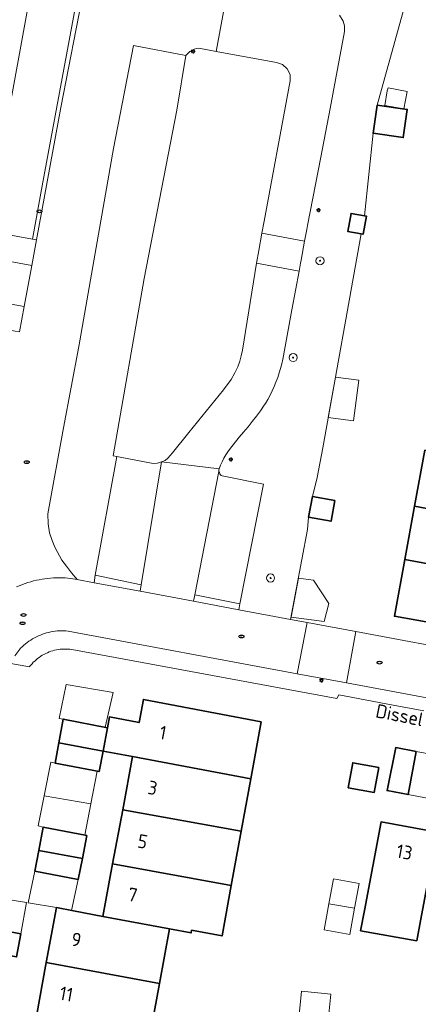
# Model space of a CAD drawing. Header units: metres. Extents: x 152610 to 160096, y 456114 to 462495.
# Tile 356 of 656: x 157399 to 157439, y 460088 to 460185. Entities that reach past the tile are written whole.
import ezdxf
from ezdxf.enums import TextEntityAlignment as Align

# ---------------------------------------------------------------- set-up
doc = ezdxf.new("R2010")
doc.units = ezdxf.units.M
doc.header["$LTSCALE"] = 0.5
doc.layers.get('0').update_dxf_attribs({"linetype": 'CONTINUOUS'})
for name, color, linetype, lineweight in [('B-PV-GR-BEPLANTING_CULTUUR_BOSPLANTSOEN-GV', 251, 'CONTINUOUS', 18), ('B-PV-GR-BEPLANTING_CULTUUR_VASTE PLANTENVAK-GV', 251, 'CONTINUOUS', 18), ('B-PV-GR-BOOM-S', 251, 'CONTINUOUS', 25), ('B-PV-IE-MEUBILAIR-S', 251, 'CONTINUOUS', 25), ('B-PV-OG-BEBOUWING-GV', 6, 'CONTINUOUS', 35), ('B-PV-OG-BEBOUWING-T18', 1, 'CONTINUOUS', 18), ('B-PV-OG-BEBOUWING_OVERBOUWING-GV', 251, 'CONTINUOUS', 18), ('B-PV-OG-BEBOUWING_SCHUUR-GV', 251, 'CONTINUOUS', 18), ('B-PV-OG-TOPOGRAFIE-T18', 1, 'CONTINUOUS', 18), ('B-PV-VH-GESLOTENVERHARDING_ASFALT-GV', 251, 'CONTINUOUS', 18), ('B-PV-VH-ONVERHARD-GV', 251, 'CONTINUOUS', 18), ('B-PV-VH-OPENVERHARDING_BETONSTRAATSTEEN-GV', 251, 'CONTINUOUS', 18), ('B-PV-VH-OPENVERHARDING_STRAATBAKSTEEN-GV', 251, 'CONTINUOUS', 18), ('B-PV-VH-OPENVERHARDING_TEGEL-GV', 251, 'CONTINUOUS', 18)]:
    doc.layers.add(name, color=color, linetype=linetype, lineweight=lineweight)
doc.styles.add('NLCS-ISO', font='NLCS-ISO.ttf')
doc.styles.add('NLCS-ISO-M750-T18', font='NLCS-ISO.ttf', dxfattribs={"height": 1.35})

# ---------------------------------------------------------------- blocks, each defined once
blk = doc.blocks.new('SIE-MEUBILAIR_PAAL_LICHTMAST-SO')
for points in [[(-0.62, 0), (-1, 0)], [(-0.71, 0.71), (-0.44, 0.44)], [(0, 1), (0, 0.62)], [(0.44, 0.44), (0.71, 0.71)], [(1, 0), (0.62, 0)], [(-0.71, -0.71), (-0.44, -0.44)], [(0, -0.62), (0, -1)], [(0.44, -0.44), (0.71, -0.71)]]:
    blk.add_lwpolyline(points)
blk.add_circle((0, 0), 0.5)
blk = doc.blocks.new('SIE-MEUBILAIR_PUT_RIOOLPUT-SO')
blk.add_ellipse((0, 0), major_axis=(1.25, 0), ratio=0.54)
at = {"style": 'NLCS-ISO'}
blk.add_text('ri', height=0.75, dxfattribs=at).set_placement((-0.04, 0.07), align=Align.MIDDLE_CENTER)
blk = doc.blocks.new('SIE-MEUBILAIR_PUT_KOLK-SO')
blk.add_ellipse((0, 0), major_axis=(1.25, 0), ratio=0.54)
at = {"style": 'NLCS-ISO'}
blk.add_text('klk', height=0.75, dxfattribs=at).set_placement((0.03, 0), align=Align.MIDDLE_CENTER)
blk = doc.blocks.new('SGR-BOOM_GBKN-SO')
at = {"linetype": 'ByBlock', "lineweight": 18}
h = blk.add_hatch(color=0, dxfattribs=at)
h.dxf.hatch_style = 1
edge = h.paths.add_edge_path()
edge.add_arc((0, 0), 0.25, 0, 360)
at = {"color": 0, "linetype": 'ByBlock', "lineweight": 18}
for radius in [2, 0.25]:
    blk.add_circle((0, 0), radius, dxfattribs=at)
at = {"color": 0, "linetype": 'ByBlock', "lineweight": 18, "style": 'NLCS-ISO'}
blk.add_attdef('SOORT', (2.5, 0), '', height=1.5, dxfattribs=at)

msp = doc.modelspace()

# ---------------------------------------------------------------- linework, layer by layer
at = {"layer": 'B-PV-GR-BEPLANTING_CULTUUR_BOSPLANTSOEN-GV', "flags": 128}
msp.add_lwpolyline([(157430.959, 460185.038), (157431.316, 460184.45), (157431.466, 460184.009), (157431.469, 460183.449), (157430.035, 460175.861), (157429.115, 460171.083), (157427.801, 460164.352), (157427.731, 460163.961), (157427.524, 460162.807), (157427.189, 460160.945), (157427.136, 460160.648), (157426.987, 460159.855), (157426.272, 460156.052), (157425.483, 460151.729), (157425.473, 460151.67), (157425.384, 460151.206), (157425.28, 460150.744), (157425.161, 460150.286), (157425.026, 460149.833), (157424.876, 460149.385), (157424.711, 460148.941), (157424.531, 460148.504), (157424.336, 460148.073), (157424.126, 460147.648), (157423.903, 460147.232), (157423.666, 460146.823), (157423.557, 460146.661), (157423.177, 460146.112), (157422.784, 460145.572), (157422.378, 460145.041), (157421.96, 460144.521), (157421.529, 460144.01), (157421.086, 460143.51), (157420.122, 460142.313), (157419.97, 460142.087), (157419.769, 460141.765), (157419.583, 460141.435), (157419.41, 460141.097), (157419.252, 460140.752), (157419.108, 460140.4), (157419.106, 460140.392), (157419.105, 460140.387), (157419.091, 460140.292), (157419.091, 460140.19), (157419.099, 460140.146), (157419.108, 460140.09), (157419.14, 460139.994), (157419.187, 460139.904), (157419.247, 460139.823), (157419.319, 460139.752), (157419.4, 460139.694), (157423.484, 460138.905), (157421.158, 460127.099), (157421.068, 460126.525), (157426.149, 460125.574), (157427.806, 460134.42), (157427.92, 460135.634), (157428.295, 460137.664), (157428.764, 460139.531), (157429.316, 460142.48), (157433.098, 460163.518), (157431.765, 460163.768), (157432.097, 460165.537), (157433.417, 460165.289), (157434.262, 460173.424), (157434.662, 460176.2), (157438.143, 460188.741)], dxfattribs=at)
at = {"layer": 'B-PV-GR-BEPLANTING_CULTUUR_VASTE PLANTENVAK-GV', "flags": 128}
for points in [[(157400.681, 460160.423), (157401.132, 460162.92), (157400.739, 460162.993), (157396.247, 460163.826), (157396.223, 460163.707), (157396.089, 460163.734), (157395.652, 460161.339)], [(157394.59, 460154.794), (157399.058, 460153.947), (157399.456, 460153.873), (157399.94, 460156.387), (157395.003, 460157.274), (157394.559, 460154.933)]]:
    msp.add_lwpolyline(points, close=True, dxfattribs=at)
at = {"layer": 'B-PV-OG-BEBOUWING-GV', "flags": 128}
for points in [[(157434.662, 460176.2), (157434.262, 460173.424), (157437.236, 460172.995), (157437.636, 460175.771)], [(157433.417, 460165.289), (157432.097, 460165.537), (157431.765, 460163.768), (157433.098, 460163.518), (157433.289, 460163.482), (157433.621, 460165.251)], [(157447.871, 460140.62), (157439.359, 460142.221), (157438.355, 460136.73), (157451.536, 460134.238), (157451.835, 460135.868), (157451.895, 460136.195), (157447.211, 460137.064)], [(157430.495, 460137.275), (157428.295, 460137.664), (157427.92, 460135.634), (157430.135, 460135.242)], [(157451.536, 460134.238), (157438.355, 460136.73), (157437.396, 460131.489), (157445.884, 460129.909), (157446.485, 460133.145), (157451.175, 460132.274), (157451.211, 460132.471)], [(157445.884, 460129.909), (157437.396, 460131.489), (157436.37, 460125.884), (157449.571, 460123.527), (157449.883, 460125.234), (157445.178, 460126.108)], [(157423.246, 460115.507), (157411.657, 460117.707), (157411.233, 460115.434), (157408.327, 460115.979), (157408.139, 460114.918), (157407.697, 460112.624), (157410.606, 460112.078), (157422.223, 460109.9)], [(157408.139, 460114.918), (157403.771, 460115.766), (157403.339, 460113.441), (157407.697, 460112.624)], [(157407.697, 460112.624), (157403.339, 460113.441), (157402.966, 460111.433), (157407.306, 460110.598)], [(157438.505, 460112.587), (157436.497, 460112.962), (157435.647, 460108.731), (157437.71, 460108.344)], [(157422.223, 460109.9), (157410.606, 460112.078), (157409.63, 460106.852), (157421.279, 460104.726)], [(157434.826, 460111.005), (157432.268, 460111.472), (157431.819, 460109.012), (157434.377, 460108.546)], [(157421.279, 460104.726), (157409.63, 460106.852), (157408.635, 460101.522), (157420.308, 460099.407)], [(157438.927, 460095.903), (157440.56, 460104.643), (157435.057, 460105.652), (157433.408, 460096.927), (157433.033, 460094.942), (157438.564, 460093.96)], [(157406.093, 460104.304), (157401.796, 460105.132), (157401.37, 460102.839), (157405.66, 460102.061)], [(157405.66, 460102.061), (157401.37, 460102.839), (157400.991, 460100.795), (157405.259, 460099.984)], [(157420.308, 460099.407), (157408.635, 460101.522), (157407.67, 460096.353), (157414.239, 460095.118), (157416.357, 460094.719), (157416.406, 460094.985), (157419.402, 460094.438)], [(157404.8, 460096.892), (157403.101, 460097.211), (157402.111, 460091.818), (157413.245, 460089.754), (157414.239, 460095.118), (157407.67, 460096.353)], [(157399.61, 460094.636), (157395.38, 460095.409), (157394.956, 460093.144), (157399.184, 460092.361)], [(157413.245, 460089.754), (157402.111, 460091.818), (157401.138, 460086.518), (157412.255, 460084.41)]]:
    msp.add_lwpolyline(points, close=True, dxfattribs=at)
at = {"layer": 'B-PV-OG-BEBOUWING_OVERBOUWING-GV', "flags": 128}
for points in [[(157432.866, 460149.119), (157430.564, 460149.421), (157429.847, 460145.436), (157432.339, 460145.109)], [(157408.686, 460118.387), (157404.067, 460119.165), (157403.38, 460115.832), (157403.771, 460115.766), (157407.904, 460114.964)], [(157441.121, 460107.705), (157441.9, 460111.953), (157438.505, 460112.587), (157437.71, 460108.344)], [(157401.897, 460108.233), (157406.484, 460107.414), (157407.11, 460110.636), (157402.966, 460111.433), (157402.549, 460111.517)], [(157406.484, 460107.414), (157401.897, 460108.233), (157401.307, 460105.257), (157401.796, 460105.132), (157405.887, 460104.344)], [(157405.259, 460099.984), (157400.991, 460100.795), (157400.337, 460097.702), (157403.101, 460097.211), (157404.592, 460096.931)], [(157400.155, 460097.706), (157395.867, 460098.415), (157395.38, 460095.409), (157399.61, 460094.636)]]:
    msp.add_lwpolyline(points, close=True, dxfattribs=at)
at = {"layer": 'B-PV-OG-BEBOUWING_SCHUUR-GV', "flags": 128}
for points in [[(157437.619, 460177.545), (157435.735, 460177.895), (157435.668, 460177.593), (157435.407, 460176.169), (157437.298, 460175.817)], [(157428.418, 460129.433), (157426.911, 460129.642), (157426.193, 460125.81), (157429.453, 460125.358), (157429.915, 460127.152)], [(157429.913, 460097.574), (157432.446, 460097.15), (157432.902, 460099.587), (157430.378, 460100.059)], [(157432.446, 460097.15), (157429.913, 460097.574), (157429.438, 460095.034), (157431.962, 460094.562)], [(157430.096, 460088.702), (157427.205, 460088.985), (157426.978, 460086.672), (157429.87, 460086.389)]]:
    msp.add_lwpolyline(points, close=True, dxfattribs=at)
at = {"layer": 'B-PV-VH-GESLOTENVERHARDING_ASFALT-GV', "flags": 128}
for points in [[(157399.188, 460128.789), (157399.712, 460128.998), (157399.769, 460129.02), (157400.036, 460129.117), (157400.305, 460129.207), (157400.578, 460129.289), (157400.852, 460129.364), (157401.128, 460129.431), (157401.406, 460129.49), (157401.685, 460129.541), (157401.966, 460129.584), (157402.248, 460129.62), (157402.531, 460129.647), (157402.815, 460129.666), (157403.099, 460129.678), (157403.383, 460129.681), (157403.667, 460129.677), (157403.951, 460129.664), (157404.234, 460129.644), (157404.517, 460129.615), (157405.146, 460129.499), (157404.589, 460130.167), (157404.094, 460130.807), (157403.631, 460131.422), (157403.4, 460131.836), (157403.174, 460132.255), (157402.947, 460132.674), (157402.682, 460133.341), (157402.434, 460134.093), (157402.289, 460134.99), (157402.272, 460135.981), (157403.811, 460144.436), (157405.306, 460152.425), (157408.725, 460171.928), (157410.699, 460182.064), (157415.835, 460181.09), (157416.041, 460181.287), (157416.246, 460181.483), (157416.451, 460181.603), (157416.662, 460181.702), (157416.895, 460181.759), (157417.133, 460181.796), (157418.82, 460181.484), (157419.805, 460186.818)], [(157405.801, 460187.607), (157403.544, 460175.969), (157401.132, 460162.92), (157400.681, 460160.423), (157399.94, 460156.387), (157399.456, 460153.873)]]:
    msp.add_lwpolyline(points, dxfattribs=at)
msp.add_lwpolyline([(157406.93, 460129.93), (157409.051, 460141.603), (157408.702, 460141.688), (157411.725, 460159.115), (157414.955, 460175.695), (157415.835, 460181.09), (157410.699, 460182.064), (157408.725, 460171.928), (157405.306, 460152.425), (157403.811, 460144.436), (157402.272, 460135.981), (157402.289, 460134.99), (157402.434, 460134.093), (157402.682, 460133.341), (157402.947, 460132.674), (157403.174, 460132.255), (157403.4, 460131.836), (157403.631, 460131.422), (157404.094, 460130.807), (157404.589, 460130.167), (157405.146, 460129.499), (157406.823, 460129.19)], close=True, dxfattribs=at)
at = {"layer": 'B-PV-VH-ONVERHARD-GV', "flags": 128}
msp.add_lwpolyline([(157422.781, 460160.636), (157423.011, 460161.873), (157423.33, 460163.586), (157423.55, 460164.77), (157425.953, 460177.706), (157426.119, 460178.599), (157426.09, 460179.217), (157425.823, 460179.775), (157425.361, 460180.186), (157424.775, 460180.385), (157418.82, 460181.484), (157417.133, 460181.796), (157416.895, 460181.759), (157416.662, 460181.702), (157416.451, 460181.603), (157416.246, 460181.483), (157416.041, 460181.287), (157415.835, 460181.09), (157414.955, 460175.695), (157411.725, 460159.115), (157408.702, 460141.688), (157409.051, 460141.603), (157409.385, 460141.541), (157412.623, 460140.937), (157413.044, 460140.944), (157413.436, 460141.097), (157413.801, 460141.23), (157414.079, 460141.434), (157414.543, 460141.981), (157416.142, 460143.967), (157419.56, 460148.169), (157420.286, 460149.19), (157420.664, 460149.84), (157420.951, 460150.425), (157421.159, 460151.007), (157421.297, 460151.523), (157421.4, 460152.07)], close=True, dxfattribs=at)
at = {"layer": 'B-PV-VH-OPENVERHARDING_BETONSTRAATSTEEN-GV', "flags": 128}
for points in [[(157400.739, 460162.993), (157401.712, 460168.24), (157403.153, 460176.021), (157405.3, 460187.704), (157400.818, 460188.702), (157398.729, 460177.143), (157396.247, 460163.826)], [(157400.739, 460162.993), (157401.132, 460162.92), (157403.544, 460175.969), (157405.801, 460187.607), (157405.3, 460187.704), (157403.153, 460176.021), (157401.712, 460168.24)], [(157422.781, 460160.636), (157426.987, 460159.855), (157427.136, 460160.648), (157427.189, 460160.945), (157427.524, 460162.807), (157423.33, 460163.586), (157423.011, 460161.873)], [(157422.781, 460160.636), (157421.4, 460152.07), (157421.297, 460151.523), (157421.159, 460151.007), (157420.951, 460150.425), (157420.664, 460149.84), (157420.286, 460149.19), (157419.56, 460148.169), (157416.142, 460143.967), (157414.543, 460141.981), (157414.079, 460141.434), (157413.801, 460141.23), (157413.436, 460141.097), (157419.105, 460140.387), (157419.106, 460140.392), (157419.108, 460140.4), (157419.252, 460140.752), (157419.41, 460141.097), (157419.583, 460141.435), (157419.769, 460141.765), (157419.97, 460142.087), (157420.122, 460142.313), (157421.086, 460143.51), (157421.529, 460144.01), (157421.96, 460144.521), (157422.378, 460145.041), (157422.784, 460145.572), (157423.177, 460146.112), (157423.557, 460146.661), (157423.666, 460146.823), (157423.903, 460147.232), (157424.126, 460147.648), (157424.336, 460148.073), (157424.531, 460148.504), (157424.711, 460148.941), (157424.876, 460149.385), (157425.026, 460149.833), (157425.161, 460150.286), (157425.28, 460150.744), (157425.384, 460151.206), (157425.473, 460151.67), (157425.483, 460151.729), (157426.272, 460156.052), (157426.987, 460159.855)]]:
    msp.add_lwpolyline(points, close=True, dxfattribs=at)
msp.add_lwpolyline([(157399.008, 460121.983), (157399.499, 460122.651), (157399.579, 460122.734), (157399.732, 460122.885), (157399.89, 460123.03), (157400.054, 460123.168), (157400.223, 460123.301), (157400.396, 460123.427), (157400.574, 460123.547), (157400.757, 460123.66), (157400.944, 460123.766), (157401.134, 460123.865), (157401.328, 460123.957), (157401.525, 460124.041), (157401.725, 460124.118), (157401.928, 460124.188), (157402.134, 460124.25), (157402.341, 460124.304), (157402.551, 460124.35), (157402.762, 460124.389), (157402.974, 460124.42), (157403.188, 460124.443), (157403.402, 460124.457), (157403.616, 460124.464), (157403.831, 460124.463), (157404.045, 460124.454), (157404.259, 460124.437), (157426.78, 460120.236), (157427.777, 460125.269), (157426.149, 460125.574), (157421.068, 460126.525), (157416.607, 460127.36), (157411.33, 460128.346), (157406.823, 460129.19), (157405.146, 460129.499), (157404.517, 460129.615), (157404.234, 460129.644), (157403.951, 460129.664), (157403.667, 460129.677), (157403.383, 460129.681), (157403.099, 460129.678), (157402.815, 460129.666), (157402.531, 460129.647), (157402.248, 460129.62), (157401.966, 460129.584), (157401.685, 460129.541), (157401.406, 460129.49), (157401.128, 460129.431), (157400.852, 460129.364), (157400.578, 460129.289), (157400.305, 460129.207), (157400.036, 460129.117), (157399.769, 460129.02), (157399.712, 460128.998), (157399.188, 460128.789)], dxfattribs=at)
at = {"layer": 'B-PV-VH-OPENVERHARDING_STRAATBAKSTEEN-GV', "flags": 128}
msp.add_lwpolyline([(157444.472, 460122.146), (157432.564, 460124.374), (157431.654, 460119.327), (157453.273, 460115.294)], dxfattribs=at)
at = {"layer": 'B-PV-VH-OPENVERHARDING_TEGEL-GV', "flags": 128}
for points in [[(157398.729, 460177.143), (157400.818, 460188.702), (157398.526, 460189.146)], [(157419.805, 460186.818), (157418.82, 460181.484), (157424.775, 460180.385), (157425.361, 460180.186), (157425.823, 460179.775), (157426.09, 460179.217), (157426.119, 460178.599), (157425.953, 460177.706), (157423.55, 460164.77), (157423.33, 460163.586), (157427.524, 460162.807), (157427.731, 460163.961), (157427.801, 460164.352), (157429.115, 460171.083), (157430.035, 460175.861), (157431.469, 460183.449), (157431.466, 460184.009), (157431.316, 460184.45), (157430.959, 460185.038)], [(157395.003, 460157.274), (157399.94, 460156.387), (157400.681, 460160.423), (157395.652, 460161.339)], [(157453.273, 460115.294), (157431.654, 460119.327), (157426.78, 460120.236), (157404.259, 460124.437), (157404.045, 460124.454), (157403.831, 460124.463), (157403.616, 460124.464), (157403.402, 460124.457), (157403.188, 460124.443), (157402.974, 460124.42), (157402.762, 460124.389), (157402.551, 460124.35), (157402.341, 460124.304), (157402.134, 460124.25), (157401.928, 460124.188), (157401.725, 460124.118), (157401.525, 460124.041), (157401.328, 460123.957), (157401.134, 460123.865), (157400.944, 460123.766), (157400.757, 460123.66), (157400.574, 460123.547), (157400.396, 460123.427), (157400.223, 460123.301), (157400.054, 460123.168), (157399.89, 460123.03), (157399.732, 460122.885), (157399.579, 460122.734), (157399.499, 460122.651), (157399.008, 460121.983)], [(157398.632, 460121.245), (157400.439, 460120.902), (157400.461, 460120.931), (157400.578, 460121.078), (157400.701, 460121.219), (157400.83, 460121.356), (157400.965, 460121.486), (157401.106, 460121.611), (157401.251, 460121.73), (157401.402, 460121.843), (157401.557, 460121.948), (157401.716, 460122.048), (157401.88, 460122.14), (157402.047, 460122.225), (157402.218, 460122.304), (157402.392, 460122.374), (157402.569, 460122.438), (157402.748, 460122.494), (157402.929, 460122.542), (157403.113, 460122.582), (157403.298, 460122.614), (157403.484, 460122.639), (157403.671, 460122.655), (157403.859, 460122.664), (157404.047, 460122.665), (157404.234, 460122.657), (157404.422, 460122.642), (157404.608, 460122.618), (157404.793, 460122.587), (157404.977, 460122.548), (157430.705, 460117.809), (157430.879, 460118.173), (157436.245, 460117.147), (157439.267, 460116.569)]]:
    msp.add_lwpolyline(points, dxfattribs=at)
for points in [[(157409.385, 460141.541), (157409.051, 460141.603), (157406.93, 460129.93), (157411.448, 460128.981), (157413.436, 460141.097), (157413.044, 460140.944), (157412.623, 460140.937)], [(157419.105, 460140.387), (157413.436, 460141.097), (157411.448, 460128.981), (157411.33, 460128.346), (157416.607, 460127.36), (157416.728, 460128.01), (157419.099, 460140.146), (157419.091, 460140.19), (157419.091, 460140.292)], [(157419.108, 460140.09), (157419.099, 460140.146), (157416.728, 460128.01), (157421.158, 460127.099), (157423.484, 460138.905), (157419.4, 460139.694), (157419.319, 460139.752), (157419.247, 460139.823), (157419.187, 460139.904), (157419.14, 460139.994)], [(157411.448, 460128.981), (157406.93, 460129.93), (157406.823, 460129.19), (157411.33, 460128.346)], [(157421.158, 460127.099), (157416.728, 460128.01), (157416.607, 460127.36), (157421.068, 460126.525)], [(157432.564, 460124.374), (157427.777, 460125.269), (157426.78, 460120.236), (157431.654, 460119.327)]]:
    msp.add_lwpolyline(points, close=True, dxfattribs=at)

# ---------------------------------------------------------------- block references
at = {"layer": 'B-PV-GR-BOOM-S', "xscale": 0.2, "yscale": 0.2, "zscale": 0.2}
for p in [(157429.044, 460160.876), (157426.398, 460151.351), (157424.176, 460129.655)]:
    msp.add_blockref('SGR-BOOM_GBKN-SO', p, dxfattribs=at)
at = {"layer": 'B-PV-IE-MEUBILAIR-S', "xscale": 0.2, "yscale": 0.2, "zscale": 0.2}
for name, p in [('SIE-MEUBILAIR_PAAL_LICHTMAST-SO', (157416.547, 460181.478)), ('SIE-MEUBILAIR_PUT_KOLK-SO', (157401.451, 460165.742)), ('SIE-MEUBILAIR_PAAL_LICHTMAST-SO', (157428.891, 460165.852)), ('SIE-MEUBILAIR_PUT_RIOOLPUT-SO', (157400.184, 460141.059)), ('SIE-MEUBILAIR_PAAL_LICHTMAST-SO', (157420.272, 460141.318)), ('SIE-MEUBILAIR_PUT_RIOOLPUT-SO', (157399.869, 460126.016)), ('SIE-MEUBILAIR_PUT_RIOOLPUT-SO', (157399.773, 460125.199)), ('SIE-MEUBILAIR_PUT_RIOOLPUT-SO', (157421.309, 460123.9)), ('SIE-MEUBILAIR_PUT_RIOOLPUT-SO', (157434.903, 460121.326)), ('SIE-MEUBILAIR_PAAL_LICHTMAST-SO', (157429.179, 460119.585))]:
    msp.add_blockref(name, p, dxfattribs=at)

# ---------------------------------------------------------------- texts
at = {"layer": 'B-PV-OG-BEBOUWING-T18', "style": 'NLCS-ISO-M750-T18'}
for s, rotation, p in [('1', 349.4, (157413.589, 460114.434)), ('3', 349.4, (157412.576, 460109.006)), ('5', 349.4, (157411.59, 460103.728)), ('13', 349.6, (157437.358, 460102.688)), ('7', 349.4, (157410.61, 460098.479)), ('9', 349.6, (157405.065, 460094.063)), ('11', 349.6, (157404.083, 460088.717))]:
    msp.add_text(s, height=1.35, rotation=rotation, dxfattribs=at).set_placement(p, align=Align.MIDDLE)
at = {"layer": 'B-PV-OG-TOPOGRAFIE-T18', "style": 'NLCS-ISO-M750-T18'}
msp.add_text('Dissel', height=1.35, rotation=348.8, dxfattribs=at).set_placement((157436.886, 460116.162), align=Align.MIDDLE)

doc.saveas('drawing.dxf')
